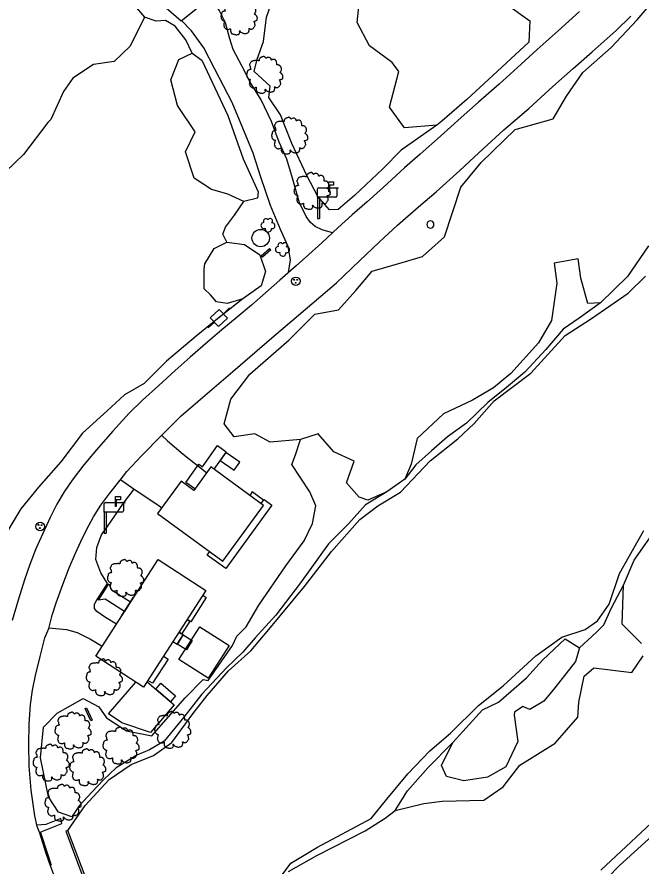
# Model space of a CAD drawing. Extents: x 2160437 to 2172832, y 205694 to 212444.
# Drawn here: x 2171239.3 to 2171500.1, y 207468 to 207822.9 of the extents above; entities that cross this region are included whole.
import ezdxf

# ---------------------------------------------------------------- set-up
doc = ezdxf.new("R2010")
doc.units = 0
for name, color, linetype in [('Default', 7, 'Continuous'), ('RD_EX_Bldg', 7, 'Continuous'), ('RD_EX_Bldg_Walls', 7, 'Continuous'), ('RD_EX_BldgApp', 7, 'Continuous'), ('RD_EX_Conc', 7, 'Continuous'), ('RD_EX_ConcPad', 7, 'Continuous'), ('RD_EX_DR_Inlet', 7, 'Continuous'), ('RD_EX_Driveway', 7, 'Continuous'), ('RD_EX_H2O', 7, 'Continuous'), ('RD_EX_H2O_ConcDrain', 7, 'Continuous'), ('RD_EX_Misc', 7, 'Continuous'), ('RD_EX_Road', 7, 'Continuous'), ('RD_EX_Road_Post', 7, 'Continuous'), ('RD_EX_UT', 7, 'Continuous'), ('RD_EX_VEG', 7, 'Continuous'), ('RD_EX_VEG_ShrubLine', 7, 'Continuous'), ('RD_EX_VEG_TreeLine', 7, 'Continuous')]:
    doc.layers.add(name, color=color, linetype=linetype)

# ---------------------------------------------------------------- blocks, each defined once
blk = doc.blocks.new('MH')
at = {"layer": 'RD_EX_DR_Inlet'}
for centre, radius in [((0, 0), 1.75), ((-0.66, 0.63), 0.175), ((0.56, 0.56), 0.175), ((-0.09, -0.66), 0.175)]:
    blk.add_circle(centre, radius, dxfattribs=at)
blk = doc.blocks.new('POST')
at = {"layer": 'Default'}
for start, end in [(90, 270), (270, 90)]:
    blk.add_arc((0, 0), 0.0417, start, end, dxfattribs=at)
blk = doc.blocks.new('T2')
at = {"layer": 'RD_EX_VEG'}
for points in [[(0.05, 7.21), (-0.25, 7.24), (-0.57, 7.14), (-0.82, 7.04), (-1.05, 6.96), (-1.27, 6.86), (-1.57, 6.69), (-1.8, 6.49), (-1.92, 6.24), (-1.97, 6.01), (-2.02, 5.74), (-2.02, 5.56), (-2.15, 5.54), (-2.3, 5.56), (-2.55, 5.64), (-2.8, 5.64), (-3.05, 5.64), (-3.4, 5.61), (-3.75, 5.61), (-4.02, 5.56), (-4.35, 5.51), (-4.72, 5.39), (-5.07, 5.26), (-5.37, 5.01), (-5.62, 4.54), (-5.75, 4.19), (-5.9, 3.94), (-5.75, 3.49), (-5.57, 3.14), (-5.55, 2.94), (-5.47, 2.52), (-5.37, 2.29), (-5.25, 2.09), (-5.32, 2.07), (-5.7, 2.02), (-6, 1.92), (-6.42, 1.69), (-6.64, 1.47), (-6.74, 1.14), (-6.77, 0.79), (-6.87, 0.59), (-6.94, 0.32), (-6.97, 0.24), (-7.02, -0.08), (-6.92, -0.53), (-6.89, -0.88), (-6.77, -1.11), (-6.62, -1.28), (-6.44, -1.53), (-6.05, -1.76), (-5.72, -1.86), (-5.52, -1.88), (-5.7, -2.38), (-5.75, -2.73), (-5.87, -3.13), (-5.87, -3.21), (-5.92, -3.68), (-5.77, -4.01), (-5.7, -4.38), (-5.52, -4.61), (-5.25, -4.91), (-4.92, -5.13), (-4.42, -5.26), (-4.02, -5.23), (-3.45, -5.06), (-3.2, -4.98), (-3.22, -5.16), (-3.2, -5.53), (-3.2, -5.96), (-3.05, -6.28), (-2.95, -6.56), (-2.8, -6.81), (-2.47, -7.03), (-2.07, -7.11), (-1.65, -7.26), (-1.2, -7.33), (-0.7, -7.36), (-0.1, -7.21), (0.18, -7.08), (0.28, -6.91), (0.48, -6.53), (0.43, -6.31), (0.45, -5.71), (0.55, -5.88), (0.73, -6.23), (1.23, -6.53), (1.63, -6.71), (2.1, -6.86), (2.4, -6.93), (2.88, -6.86), (3.25, -6.78), (3.63, -6.66), (3.93, -6.38), (4.1, -6.11), (4.15, -5.83), (4.23, -5.46), (4.28, -5.28)], [(4.28, -5.28), (4.2, -5.11), (4.15, -4.86), (4.23, -4.88), (4.4, -4.93), (4.68, -5.06), (4.9, -5.13), (5.23, -5.11), (5.5, -5.01), (5.95, -4.73), (6.22, -4.26), (6.5, -3.86), (6.57, -3.53), (6.52, -3.31), (6.5, -2.81), (6.3, -2.56), (6.25, -2.43), (6.15, -2.03), (6.22, -1.98), (6.5, -1.93), (6.87, -1.81), (7.15, -1.68), (7.37, -1.51), (7.45, -1.28), (7.42, -0.88), (7.47, -0.48), (7.4, -0.33), (7.3, -0.18), (7.22, 0.02), (7.07, 0.17), (6.97, 0.32), (6.87, 0.42), (6.75, 0.57), (6.57, 0.69), (6.42, 0.74), (6.37, 0.89), (6.52, 1.09), (6.57, 1.19), (6.6, 1.42), (6.82, 1.77), (6.87, 2.17), (6.82, 2.59), (6.77, 2.87), (6.62, 3.14), (6.42, 3.39), (6.3, 3.56), (6.12, 3.69), (5.8, 3.81), (5.55, 3.86), (5.2, 3.86), (5, 3.91), (5.03, 3.96), (5.03, 4.11), (5.03, 4.39), (4.95, 4.84), (4.8, 5.34), (4.8, 5.36), (4.7, 5.61), (4.48, 5.81), (4.3, 5.91), (4.1, 6.04), (3.85, 6.06), (3.55, 6.06), (3.28, 6.01), (3.08, 5.91), (2.9, 5.79), (2.83, 5.94), (2.73, 6.24), (2.68, 6.39), (2.53, 6.56), (2.3, 6.76), (1.85, 6.89), (1.23, 6.81), (0.93, 6.61), (0.78, 6.44), (0.73, 6.56), (0.53, 6.76), (0.43, 6.94), (0.25, 7.06), (0.1, 7.16), (0, 7.21)]]:
    blk.add_spline(points, degree=3, dxfattribs=at)
blk = doc.blocks.new('PP')
at = {"layer": 'RD_EX_UT'}
for p, q in [((2.49, 2.51), (-2.51, 2.51)), ((-2.51, 2.51), (-2.51, -2.49)), ((2.49, -2.49), (2.49, 2.51)), ((-5.94, -0.05), (-2.47, -0.05)), ((-2.51, -2.49), (2.49, -2.49)), ((2.42, -0.05), (6.06, -0.05))]:
    blk.add_line(p, q, dxfattribs=at)

msp = doc.modelspace()

# ---------------------------------------------------------------- linework, layer by layer
at = {"layer": 'RD_EX_Bldg'}
for points in [[(2171298.04, 207615.37), (2171325.36, 207595.44), (2171342.33, 207618.72), (2171320.32, 207634.78), (2171313.2, 207625.01), (2171307.9, 207628.88)], [(2171272.18, 207555.67), (2171298.29, 207596.07), (2171318.26, 207583.16), (2171292.16, 207542.76)]]:
    msp.add_lwpolyline(points, close=True, dxfattribs=at)
at = {"layer": 'RD_EX_Bldg_Walls'}
msp.add_lwpolyline([(2171299.08, 207416.35), (2171287.61, 207426.9), (2171283.47, 207434.98), (2171283.47, 207434.98), (2171270.97, 207454.51), (2171267.79, 207463.79), (2171267.79, 207463.79), (2171260.5, 207482.87), (2171259.65, 207482.57), (2171266.86, 207463.47), (2171270.08, 207454.1), (2171282.61, 207434.5), (2171286.81, 207426.31), (2171298.41, 207415.64)], close=True, dxfattribs=at)
at = {"layer": 'RD_EX_BldgApp'}
for p, q in [((2171365.39, 207751.5), (2171372.46, 207751.5)), ((2171369.54, 207753.98), (2171371.59, 207753.98)), ((2171369.54, 207749.79), (2171369.54, 207753.98)), ((2171371.59, 207752.63), (2171369.92, 207752.63)), ((2171369.92, 207752.63), (2171369.92, 207749.79)), ((2171371.59, 207753.98), (2171371.59, 207752.63)), ((2171372.96, 207751), (2171372.96, 207751.5)), ((2171372.96, 207751.5), (2171373.46, 207751.5)), ((2171373.46, 207751.5), (2171373.46, 207751.25)), ((2171364.89, 207747.5), (2171364.89, 207751)), ((2171369.92, 207749.79), (2171369.54, 207749.79)), ((2171372.96, 207751), (2171372.96, 207748)), ((2171364.89, 207747.5), (2171364.89, 207738.68)), ((2171372.46, 207747.5), (2171364.89, 207747.5)), ((2171365.73, 207747.5), (2171365.73, 207738.68)), ((2171364.89, 207738.68), (2171365.73, 207738.68)), ((2171276.27, 207619.96), (2171283.34, 207619.96)), ((2171280.41, 207622.44), (2171282.47, 207622.44)), ((2171280.41, 207618.25), (2171280.41, 207622.44)), ((2171282.47, 207621.09), (2171280.79, 207621.09)), ((2171280.79, 207621.09), (2171280.79, 207618.25)), ((2171282.47, 207622.44), (2171282.47, 207621.09)), ((2171283.84, 207619.46), (2171283.84, 207619.96)), ((2171283.84, 207619.96), (2171284.34, 207619.96)), ((2171284.34, 207619.96), (2171284.34, 207619.71)), ((2171275.77, 207615.96), (2171275.77, 207619.46)), ((2171280.79, 207618.25), (2171280.41, 207618.25)), ((2171283.84, 207619.46), (2171283.84, 207616.46)), ((2171275.77, 207615.96), (2171275.77, 207607.14)), ((2171283.34, 207615.96), (2171275.77, 207615.96)), ((2171276.61, 207615.96), (2171276.61, 207607.14)), ((2171275.77, 207607.14), (2171276.61, 207607.14))]:
    msp.add_line(p, q, dxfattribs=at)
for points in [[(2171313.64, 207625.61), (2171309.84, 207628.32), (2171315.25, 207635.93), (2171316.81, 207634.82), (2171323.12, 207643.69), (2171326.73, 207641.13), (2171321.61, 207633.84)], [(2171341.3, 207619.47), (2171342.36, 207620.94), (2171337.61, 207624.37), (2171336.57, 207622.92)], [(2171341.3, 207619.47), (2171342.55, 207621.2), (2171345.74, 207618.82)], [(2171345.74, 207618.82), (2171326.6, 207592.32), (2171318.82, 207597.97), (2171319.88, 207599.44)], [(2171316.97, 207581.17), (2171318.39, 207580.26)], [(2171283.03, 207572.65), (2171287.94, 207580.34), (2171288.07, 207580.26)], [(2171318.39, 207580.26), (2171311.88, 207570.11), (2171310.43, 207571.04)], [(2171283.12, 207572.59), (2171283.03, 207572.65)], [(2171310.43, 207571.04), (2171311.52, 207570.34), (2171308, 207564.86), (2171306.89, 207565.57)], [(2171308.77, 207564.81), (2171306.21, 207560.63), (2171304.41, 207561.73)], [(2171307.07, 207565.85), (2171308.77, 207564.81)], [(2171302.44, 207554.51), (2171295.93, 207544.37), (2171293.99, 207545.61)], [(2171300.54, 207555.73), (2171302.44, 207554.51)], [(2171293.63, 207545.04), (2171304.93, 207535.37), (2171295.07, 207523.85), (2171283.05, 207527.83), (2171277.56, 207531.54)], [(2171277.56, 207531.54), (2171288.95, 207544.84)]]:
    msp.add_lwpolyline(points, dxfattribs=at)
for points in [[(2171326.57, 207640.9), (2171324.17, 207637.48), (2171330, 207633.38), (2171332.4, 207636.8)], [(2171286.7, 207578.39), (2171284.17, 207574.44), (2171276.1, 207579.6), (2171273.34, 207579.06), (2171277.71, 207585.88), (2171278.8, 207583.45)], [(2171327.88, 207560.11), (2171319.12, 207546.46), (2171306.95, 207554.27), (2171315.71, 207567.92)], [(2171306.28, 207560.75), (2171308.68, 207564.66), (2171312.51, 207562.31), (2171310.11, 207558.4)], [(2171303.42, 207536.66), (2171297.25, 207541.94), (2171299.36, 207544.41), (2171305.53, 207539.13)]]:
    msp.add_lwpolyline(points, close=True, dxfattribs=at)
for centre, start, end in [((2171365.39, 207751), 90, 180), ((2171372.46, 207751), 360, 90), ((2171372.46, 207748), 270, 0), ((2171276.27, 207619.46), 90, 180), ((2171283.34, 207619.46), 360, 90), ((2171283.34, 207616.46), 270, 0)]:
    msp.add_arc(centre, 0.5, start, end, dxfattribs=at)
at = {"layer": 'RD_EX_Conc'}
msp.add_lwpolyline([(2171253.74, 207468.21), (2171251.97, 207473.44), (2171249.27, 207481.92)], dxfattribs=at)
at = {"layer": 'RD_EX_ConcPad'}
msp.add_circle((2171341.13, 207730.45), 3.64, dxfattribs=at)
at = {"layer": 'RD_EX_Driveway'}
msp.add_lwpolyline([(2171323.22, 207836.95), (2171314.22, 207847.6), (2171304.01, 207858.78), (2171295.93, 207851.22), (2171292.64, 207847.51), (2171291.13, 207845.17), (2171288.26, 207839.67), (2171286.34, 207834.2), (2171291.8, 207829.01), (2171295.16, 207827.82), (2171299.29, 207827.7), (2171301.57, 207826.68), (2171307.88, 207821.25), (2171320.34, 207831.25), (2171321.38, 207834.12)], close=True, dxfattribs=at)
for points in [[(2171371.18, 207732.71), (2171366.85, 207733.84), (2171363.9, 207735.34), (2171361.96, 207736.96), (2171360.1, 207739.42), (2171357.31, 207745.23), (2171354.4, 207755.48), (2171352, 207763.45), (2171348.9, 207770.57), (2171345.68, 207779.14), (2171341.28, 207788.26), (2171336.69, 207795.59), (2171333.43, 207802.22), (2171329.57, 207809.23), (2171328.21, 207813.76), (2171326.4, 207820.41), (2171323.76, 207825.76), (2171320.04, 207831.01)], [(2171352.78, 207716.03), (2171353.63, 207721.31), (2171352.64, 207726.99), (2171349.38, 207734.09), (2171345.17, 207744.07), (2171341.21, 207755.97), (2171338, 207765.97), (2171333.68, 207776.36), (2171329.14, 207787.13), (2171321.96, 207801.02), (2171317.38, 207809.92), (2171312.17, 207817.06), (2171307.98, 207821.33)], [(2171299.69, 207648.02), (2171302.19, 207645.68), (2171308.74, 207640.08), (2171318.56, 207632.37)], [(2171282.56, 207629.5), (2171288.28, 207625.45), (2171298.14, 207618.89), (2171299.78, 207617.76)], [(2171280.83, 207569.05), (2171276.22, 207571.92), (2171272.64, 207574.44), (2171271.73, 207575.62), (2171271.65, 207577.49), (2171272.3, 207578.65), (2171277.07, 207586.07), (2171274.33, 207590.52), (2171272.28, 207596.11), (2171272.62, 207601.11), (2171274.58, 207606.43), (2171277.16, 207609.92), (2171283.83, 207619.7), (2171288.28, 207625.45)], [(2171252.58, 207567.49), (2171259.93, 207566.79), (2171264.43, 207565.59), (2171270, 207562.77), (2171274.87, 207559.84)]]:
    msp.add_lwpolyline(points, dxfattribs=at)
at = {"layer": 'RD_EX_H2O'}
for points in [[(2171260.5, 207482.87), (2171267.76, 207493.3), (2171277.78, 207504.21), (2171286.99, 207510.48), (2171296.29, 207514.26), (2171304, 207519.69), (2171312.78, 207531.67), (2171318.76, 207539.33), (2171327.68, 207549.62), (2171337, 207557.88), (2171344.59, 207566.84), (2171359.4, 207584.82), (2171370.75, 207599.5), (2171382.52, 207612.86), (2171390.05, 207618.58), (2171399.62, 207624.28), (2171411.94, 207637.29), (2171423.46, 207646.58), (2171430.34, 207652.95), (2171438.67, 207662.49), (2171454.06, 207673.97), (2171468.35, 207689.75), (2171479.38, 207696.86), (2171494.73, 207707.45), (2171501.97, 207714.53)], [(2171341.24, 207452.14), (2171353.72, 207469.26), (2171364.85, 207475.93), (2171387.36, 207487.92), (2171393.91, 207495.93), (2171402.57, 207506.54), (2171411.76, 207516.09), (2171420.52, 207523.59), (2171432.18, 207535.16), (2171442.53, 207543.36), (2171456.15, 207555.87), (2171466.94, 207563.66), (2171476.71, 207566.92), (2171481.95, 207570.53), (2171486.75, 207577.41), (2171491.02, 207590.24), (2171501.23, 207608.2)]]:
    msp.add_lwpolyline(points, dxfattribs=at)
at = {"layer": 'RD_EX_H2O_ConcDrain'}
msp.add_lwpolyline([(2171248.73, 207481.94), (2171249.62, 207482.48), (2171258.05, 207485.71), (2171257.59, 207487.87), (2171251.39, 207485.33), (2171247.64, 207485.06)], dxfattribs=at)
at = {"layer": 'RD_EX_Misc'}
for points in [[(2171341.35, 207723.03), (2171344.87, 207726.13), (2171345.38, 207725.55), (2171341.86, 207722.45)], [(2171270.17, 207528.69), (2171267.73, 207533.82), (2171268.29, 207534.09), (2171270.73, 207528.96)]]:
    msp.add_lwpolyline(points, close=True, dxfattribs=at)
at = {"layer": 'RD_EX_Road'}
for points in [[(2171474.4, 207825.21), (2171465.4, 207817.03), (2171456.68, 207809.28), (2171449.94, 207803.12), (2171440.77, 207794.74), (2171432.1, 207787.32), (2171424.84, 207780.81), (2171416.24, 207773.06), (2171407.73, 207765.55), (2171401.2, 207759.83), (2171392.29, 207751.58), (2171385.67, 207745.62), (2171379.32, 207740.2), (2171373.53, 207734.88), (2171366.65, 207728.53), (2171361.3, 207723.56), (2171355.97, 207718.8), (2171349.16, 207712.87), (2171344.4, 207708.64), (2171337.23, 207702.37), (2171331.27, 207697.35), (2171324.91, 207692.09), (2171319.01, 207687.02), (2171311.66, 207680.66), (2171305.45, 207675.1), (2171298.59, 207668.89), (2171291.7, 207662.75), (2171291.7, 207662.75), (2171286.21, 207657.24), (2171279.18, 207649.63), (2171272.45, 207641.88), (2171267.22, 207635.62), (2171262.34, 207629.24), (2171258.93, 207624.38), (2171255.95, 207619.29), (2171253.2, 207613.67), (2171250.1, 207606.98), (2171247.17, 207600.55), (2171244.64, 207594.01), (2171242.47, 207587.58), (2171239.71, 207579.15), (2171237.3, 207570.59)], [(2171254.91, 207463.62), (2171253.27, 207468.05), (2171251.5, 207473.28), (2171248.8, 207481.77), (2171247.74, 207484.58), (2171246.78, 207489.03), (2171245.25, 207499.68), (2171244.43, 207509.76), (2171244.21, 207518.97), (2171244.32, 207527.31), (2171244.86, 207535.57), (2171245.77, 207541.55), (2171247.01, 207547.61), (2171248.97, 207555.64), (2171250.97, 207563.35), (2171252.54, 207567.32), (2171253.93, 207572.83), (2171255.71, 207577.98), (2171258.37, 207585.64), (2171261.05, 207592.62), (2171263.66, 207598.74), (2171265.95, 207603.66), (2171268.49, 207608.79), (2171271.3, 207614.01), (2171274.36, 207618.87), (2171278.13, 207623.85), (2171282.4, 207629.29), (2171285.19, 207632.9), (2171291.17, 207639.36), (2171299.76, 207648.09), (2171307.95, 207656.13), (2171314.81, 207662.21), (2171329.5, 207674.71), (2171346.76, 207689.55), (2171359.77, 207700.56), (2171372.78, 207711.69), (2171382.41, 207720.91), (2171390.62, 207728.71), (2171398.32, 207735.78), (2171407.05, 207743.45), (2171414.52, 207749.81), (2171424.34, 207758.76), (2171432.26, 207766.11), (2171442.74, 207775.63), (2171453.12, 207784.63), (2171463.19, 207793.82), (2171471.76, 207801.29), (2171479.68, 207808.23), (2171489.69, 207817.22), (2171495.78, 207823.2)], [(2171551.94, 207523.55), (2171491.13, 207468.22), (2171471.04, 207447.57)]]:
    msp.add_lwpolyline(points, dxfattribs=at)
at = {"layer": 'RD_EX_VEG'}
for centre, radius, start, end in [((2171343.31, 207737.44), 1.08, 34.9763, 204.756), ((2171345.08, 207737.59), 0.995, 308.7626, 152.0467), ((2171342.47, 207735.73), 1.26, 96.4518, 294.734), ((2171344.28, 207734.29), 1.32, 166.8827, 5.7589), ((2171345.87, 207735.61), 1.22, 256.5667, 98.1046), ((2171348.56, 207725.68), 1.26, 96.4518, 294.734), ((2171349.4, 207727.39), 1.08, 34.9763, 204.756), ((2171351.17, 207727.54), 0.995, 308.7626, 152.0467), ((2171351.96, 207725.56), 1.22, 256.5667, 98.1046), ((2171350.37, 207724.24), 1.32, 166.8827, 5.7589)]:
    msp.add_arc(centre, radius, start, end, dxfattribs=at)
at = {"layer": 'RD_EX_VEG_ShrubLine'}
for points in [[(2171414.69, 207777.58), (2171399.8, 207767.18), (2171392.21, 207759.35), (2171380.37, 207748.26), (2171373.5, 207742.44), (2171369.86, 207742.28), (2171364.95, 207747.81), (2171360.4, 207756.54), (2171354.2, 207769.91), (2171349.46, 207781.99), (2171344.58, 207789.14), (2171345.05, 207793.93), (2171338.46, 207800.02), (2171339.62, 207805.2), (2171342.29, 207812.55), (2171343.5, 207822.71), (2171346.77, 207832.02), (2171352.06, 207839.08), (2171359.3, 207842.38), (2171369.75, 207850.02), (2171374.77, 207854.04), (2171378.97, 207858.74), (2171379.67, 207864.64)], [(2171312.52, 207807.7), (2171309.87, 207813.36), (2171305.33, 207819.02), (2171301.34, 207821.32), (2171297.48, 207821.15), (2171292.55, 207822.81)], [(2171326.97, 207728.68), (2171325.34, 207732.03), (2171326.39, 207735.07), (2171330.13, 207740.08), (2171334.01, 207745.75)], [(2171333.62, 207704.99), (2171322.4, 207696.09), (2171314.21, 207689.4), (2171301.71, 207678.98), (2171292.42, 207669.68), (2171284.24, 207664.87), (2171277.02, 207658.29), (2171266.62, 207648.9), (2171257.63, 207636.91), (2171248.26, 207626.32), (2171240.92, 207617.25), (2171235.8, 207608.89), (2171231.83, 207595.61), (2171231.43, 207585.33), (2171231.28, 207577.9), (2171228.8, 207565.97), (2171226.98, 207554.15), (2171226.31, 207545.17), (2171223.26, 207538.1), (2171222.2, 207522.62), (2171222.92, 207506.31), (2171225.03, 207488.96), (2171228.31, 207478.01)], [(2171483.13, 207703.38), (2171474.25, 207696.95), (2171467.47, 207692.42), (2171460.36, 207683.85), (2171451.5, 207674.36), (2171443.9, 207668.06), (2171436.01, 207661.79), (2171427.2, 207653.08), (2171419.26, 207647.35), (2171412.52, 207641.58), (2171405.9, 207635.64), (2171401.32, 207629.68)], [(2171393.82, 207624.46), (2171384.95, 207618.95), (2171377.82, 207611), (2171369.5, 207602.69), (2171357.79, 207586.34), (2171347.52, 207572.9), (2171338.86, 207563.41), (2171333.66, 207557.44), (2171326.82, 207550.79), (2171316.59, 207539.88), (2171308.98, 207530.22), (2171300.79, 207520.2), (2171294.61, 207516.52), (2171289.41, 207514.32), (2171280.74, 207509.02), (2171275.47, 207504), (2171270.57, 207498.9), (2171265.24, 207493.09), (2171262.15, 207488.59), (2171256.61, 207490.53), (2171252.38, 207496.87), (2171249.16, 207513.15), (2171250.29, 207526.01), (2171256.03, 207531.83), (2171266.95, 207538.03), (2171273.49, 207534.51), (2171276.71, 207529.97), (2171285.02, 207524.51), (2171295.58, 207522.4), (2171309.51, 207538.24), (2171317.14, 207545.95), (2171319.23, 207545.61), (2171329.3, 207560.16), (2171331.2, 207564.08), (2171335.02, 207567.94), (2171340.33, 207577.03), (2171351.67, 207593.44), (2171359.25, 207603.94), (2171362.71, 207611.22), (2171364.18, 207618.61), (2171361.71, 207624.34), (2171357.61, 207630.52), (2171354.12, 207635.8), (2171355.61, 207639.91), (2171357.81, 207646.25)], [(2171474.32, 207559.16), (2171481.29, 207565.65), (2171484.47, 207568.78), (2171487.68, 207575.98), (2171492.75, 207585.32)], [(2171397.33, 207491.15), (2171402.46, 207499.4), (2171410.98, 207509.05), (2171421.49, 207519.59)]]:
    msp.add_lwpolyline(points, dxfattribs=at)
at = {"layer": 'RD_EX_VEG_TreeLine'}
for points in [[(2171443.31, 207828.61), (2171453.64, 207821.2), (2171453.23, 207812.38), (2171441.87, 207801.89), (2171427.25, 207788.31), (2171416.79, 207779.35), (2171414.69, 207777.58), (2171401.17, 207776.55), (2171395.01, 207785.11), (2171398.8, 207800), (2171396.1, 207803.9), (2171386.63, 207810.81), (2171381.51, 207820.52), (2171383.07, 207836.54)], [(2171283.2, 207833.76), (2171292.55, 207822.81), (2171286.55, 207810.67), (2171279.92, 207804.24), (2171271.2, 207803.04), (2171262.63, 207797.29), (2171258.74, 207791.73), (2171253.35, 207780.03), (2171252.22, 207778.71), (2171241.99, 207765.36), (2171226.89, 207750.97)], [(2171503.19, 207727.21), (2171494.43, 207714.4), (2171483.13, 207703.38), (2171477.79, 207703.08), (2171474.92, 207713.69), (2171473.74, 207721.79), (2171463.8, 207719.93), (2171464.94, 207711.55), (2171462.7, 207696.04), (2171457.24, 207686.61), (2171445.62, 207673.8), (2171438.39, 207667.84), (2171438.39, 207667.84), (2171429.59, 207662.7), (2171417.46, 207656.96), (2171406.5, 207646.69), (2171403.99, 207635.91), (2171401.32, 207629.68), (2171393.82, 207624.46), (2171385.96, 207620.93), (2171382.23, 207622.14), (2171377.02, 207628.11), (2171380.17, 207637.17), (2171371.67, 207641.09), (2171365.12, 207648.6), (2171357.81, 207646.25), (2171345.15, 207645.13), (2171338.61, 207648.66), (2171330.06, 207647.39), (2171325.91, 207652.77), (2171328.64, 207663.15), (2171336.52, 207673.61), (2171353.03, 207687.95), (2171363.8, 207698.71), (2171373.61, 207700.52), (2171380.91, 207708.6), (2171387.74, 207716.57), (2171400.28, 207720.3), (2171408.78, 207722.81), (2171417.94, 207730.94), (2171424.82, 207751.66), (2171433.2, 207762.09), (2171447.49, 207775.83), (2171463.4, 207780.24), (2171468.9, 207789.75), (2171475.72, 207799.68), (2171487.54, 207810.06), (2171498.53, 207821.73), (2171507.69, 207832.53)], [(2171500.33, 207561), (2171492.19, 207569.04), (2171492.75, 207585.32), (2171497.18, 207595.83), (2171507.42, 207610.31)], [(2171352.68, 207465.78), (2171364.53, 207472.46), (2171384.74, 207482.65), (2171393.2, 207487.95), (2171397.33, 207491.15), (2171409.31, 207494.11), (2171416.99, 207495.06), (2171434.36, 207495.53), (2171442.52, 207501.06), (2171449.49, 207510.21), (2171464.21, 207519.35), (2171473.73, 207530.28), (2171474.12, 207536.43), (2171476.3, 207547.37), (2171480.42, 207550.78), (2171496.2, 207548.92), (2171501, 207555.8)], [(2171510.74, 207491.92), (2171483.32, 207466.26)]]:
    msp.add_lwpolyline(points, dxfattribs=at)
for points in [[(2171320.61, 207750.79), (2171313.37, 207755.45), (2171309.69, 207766.54), (2171313.7, 207774.8), (2171306.42, 207785.81), (2171303.54, 207796.62), (2171306.92, 207805.07), (2171312.52, 207807.7), (2171316.51, 207804.84), (2171327.38, 207781.67), (2171333.77, 207763.62), (2171340.02, 207749.71), (2171339.77, 207747.18), (2171334.01, 207745.75), (2171327.36, 207748.81), (2171322.16, 207750.38)], [(2171317.8, 207719.63), (2171321.7, 207726.1), (2171326.97, 207728.68), (2171334.38, 207727.71), (2171340.7, 207723.48), (2171343.17, 207716.42), (2171341.37, 207710.51), (2171333.62, 207704.99), (2171327.13, 207703.08), (2171322.66, 207703.81), (2171320.21, 207706.68), (2171317.51, 207709.25), (2171317.49, 207717.63)], [(2171447.01, 207531.11), (2171448.65, 207520.04), (2171443.64, 207509.39), (2171435.9, 207505.2), (2171425.99, 207503.63), (2171418.76, 207505.43), (2171416.7, 207510.06), (2171421.49, 207519.59), (2171433.79, 207533.22), (2171440.53, 207536.54), (2171452.24, 207546.67), (2171459.05, 207554.15), (2171468.39, 207562.91), (2171474.32, 207559.16), (2171472.76, 207553.55), (2171464.11, 207542.53), (2171459.39, 207536.94), (2171453.58, 207533.4), (2171450.67, 207534.63), (2171447.22, 207532.24)]]:
    msp.add_lwpolyline(points, close=True, dxfattribs=at)

# ---------------------------------------------------------------- block references
at = {"layer": 'RD_EX_DR_Inlet', "xscale": 1.0079999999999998, "yscale": 1.0079999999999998}
for p in [(2171355.83, 207712.41), (2171248.95, 207609.92)]:
    msp.add_blockref('MH', p, dxfattribs=at)
at = {"layer": 'RD_EX_Road_Post', "xscale": 36, "yscale": 36}
msp.add_blockref('POST', (2171412.05, 207736.13), dxfattribs=at)
at = {"layer": 'RD_EX_UT', "xscale": 1.0199999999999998, "yscale": 1.02, "rotation": 43.122763}
msp.add_blockref('PP', (2171323.61, 207697.06), dxfattribs=at)
at = {"layer": 'RD_EX_VEG', "xscale": 1.0499999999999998, "yscale": 1.0499999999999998}
for p in [(2171331.89, 207823.17), (2171342.59, 207798.75), (2171353.04, 207773.32), (2171362.41, 207750.23), (2171284.42, 207588.46), (2171275.51, 207546.94), (2171262.48, 207524.68), (2171304.14, 207524.97), (2171282.53, 207518.43), (2171253.34, 207511.29), (2171268.61, 207509.35), (2171258.29, 207494.52)]:
    msp.add_blockref('T2', p, dxfattribs=at)

doc.saveas('drawing.dxf')
